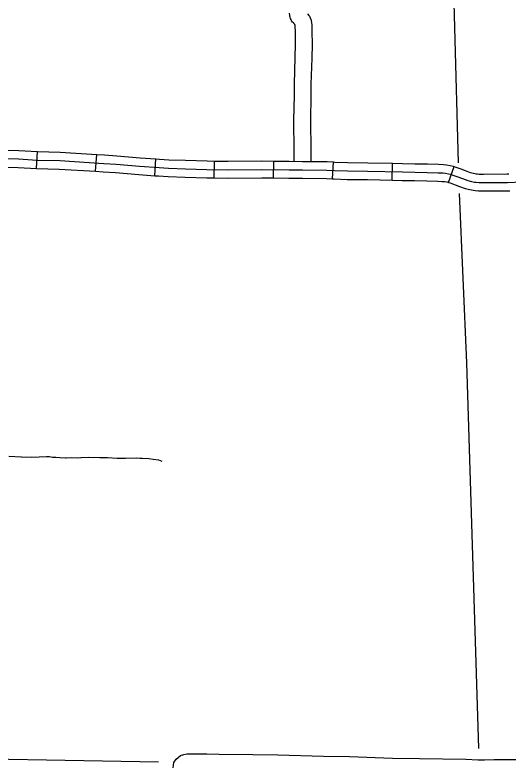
# Model space of a CAD drawing. Extents: x 1084508 to 1142749, y 1057638 to 1093403.
# Drawn here: x 1124726 to 1126107, y 1072627 to 1074730 of the extents above; entities that cross this region are included whole.
import ezdxf

# ---------------------------------------------------------------- set-up
doc = ezdxf.new("R2010")
doc.units = 0
for name, color, linetype in [('Level 32', 7, 'Continuous'), ('Level 4', 7, 'Continuous'), ('Level 43', 7, 'Continuous'), ('Level 46', 7, 'Continuous'), ('Level 5', 7, 'Continuous')]:
    doc.layers.add(name, color=color, linetype=linetype)

msp = doc.modelspace()

# ---------------------------------------------------------------- linework, layer by layer
at = {"layer": 'Level 32'}
for p, q in [((1124785.8, 1074301.2), (1124788.5, 1074348.2)), ((1124951.2, 1074293.1), (1124954.1, 1074340.1)), ((1125116.3, 1074280.9), (1125119.6, 1074327.8)), ((1125283.1, 1074274.6), (1125283.9, 1074321.7)), ((1125448.9, 1074274.7), (1125449.5, 1074321.8)), ((1125613.7, 1074272.2), (1125616.1, 1074319.2)), ((1125780, 1074268.5), (1125781.2, 1074315.6)), ((1125938.3, 1074262), (1125953.4, 1074306.5))]:
    msp.add_line(p, q, dxfattribs=at)
for points in [[(1124622, 1074353.3), (1124645.5, 1074352.8), (1124736.6, 1074351.2), (1124788.5, 1074348.2)], [(1124788.2, 1074348.2), (1124851.7, 1074346.4), (1124954.1, 1074340.1)], [(1124954.1, 1074340.1), (1124975.6, 1074338.8), (1125010.1, 1074336.4), (1125075.6, 1074330.9), (1125119.6, 1074327.8)], [(1124645.1, 1074329.3), (1124735.7, 1074327.6), (1124787.2, 1074324.7), (1124850.6, 1074322.9), (1124974, 1074315.3), (1125008.3, 1074313), (1125073.8, 1074307.4), (1125128.4, 1074303.6), (1125155, 1074301.8), (1125202.2, 1074300.5), (1125262.3, 1074298.5), (1125322.1, 1074297.5), (1125416.3, 1074298.6), (1125492.2, 1074297.7), (1125529.6, 1074297.2), (1125597.5, 1074296.6), (1125618.9, 1074295.5), (1125655.1, 1074294), (1125711.5, 1074293.7), (1125809.2, 1074291.3), (1125843.5, 1074290.7), (1125878.4, 1074290.1), (1125909.3, 1074289.2), (1125922.2, 1074288.5), (1125929.4, 1074287.8), (1125937.7, 1074286.5), (1125944.2, 1074284.8), (1125950.3, 1074282.7), (1125964.4, 1074277.6), (1125976.8, 1074273), (1125991.8, 1074267.6), (1126002.6, 1074264.8), (1126011.1, 1074263.1), (1126015.7, 1074262.4), (1126022.7, 1074261.8), (1126036.2, 1074261.7), (1126102.6, 1074262.2), (1126142.7, 1074264)], [(1125119.6, 1074327.8), (1125130.1, 1074327.1), (1125156.2, 1074325.3), (1125202.9, 1074324), (1125262.9, 1074322), (1125283.9, 1074321.7)], [(1125283.9, 1074321.7), (1125322.1, 1074321.1), (1125416.3, 1074322.2), (1125449.5, 1074321.8)], [(1125449.5, 1074321.8), (1125492.5, 1074321.3), (1125529.9, 1074320.7), (1125598.2, 1074320.2), (1125616.1, 1074319.2)], [(1125616.1, 1074319.2), (1125620, 1074319), (1125655.6, 1074317.6), (1125711.9, 1074317.2), (1125781.2, 1074315.6)], [(1125781.2, 1074315.6), (1125809.7, 1074314.9), (1125843.9, 1074314.3), (1125879, 1074313.6), (1125910.3, 1074312.7), (1125923.9, 1074311.9), (1125932.3, 1074311.2), (1125942.5, 1074309.6), (1125950.9, 1074307.4), (1125953.4, 1074306.5)], [(1124621, 1074306.2), (1124644.7, 1074305.7), (1124734.8, 1074304.1), (1124785.8, 1074301.2)], [(1124785.8, 1074301.2), (1124786.2, 1074301.2), (1124849.6, 1074299.3), (1124951.2, 1074293.1)], [(1124951.2, 1074293.1), (1124972.5, 1074291.8), (1125006.5, 1074289.5), (1125072, 1074284), (1125116.3, 1074280.9)], [(1125953.4, 1074306.5), (1125958.1, 1074305), (1125972.5, 1074299.7), (1125984.9, 1074295.1), (1125998.7, 1074290.1), (1126007.8, 1074287.7), (1126015.3, 1074286.3), (1126018.6, 1074285.8), (1126023.8, 1074285.4), (1126036.2, 1074285.3), (1126102, 1074285.8), (1126107, 1074286)], [(1125116.3, 1074280.9), (1125126.8, 1074280.1), (1125153.9, 1074278.2), (1125201.4, 1074276.9), (1125261.7, 1074274.9), (1125283.1, 1074274.6)], [(1125283.1, 1074274.6), (1125322, 1074274), (1125416.3, 1074275.1), (1125448.9, 1074274.7)], [(1125448.9, 1074274.7), (1125491.9, 1074274.2), (1125529.4, 1074273.6), (1125596.8, 1074273.1), (1125613.7, 1074272.2)], [(1125613.7, 1074272.2), (1125617.8, 1074272), (1125654.5, 1074270.5), (1125711.2, 1074270.2), (1125780, 1074268.5)], [(1125780, 1074268.5), (1125808.7, 1074267.8), (1125843.1, 1074267.2), (1125877.8, 1074266.5), (1125908.3, 1074265.6), (1125920.4, 1074265), (1125926.5, 1074264.4), (1125933, 1074263.4), (1125937.5, 1074262.2), (1125938.3, 1074262)], [(1125938.3, 1074262), (1125942.5, 1074260.5), (1125956.3, 1074255.5), (1125968.7, 1074250.9), (1125984.8, 1074245.1), (1125997.4, 1074241.8), (1126007, 1074240), (1126012.9, 1074239), (1126021.7, 1074238.3), (1126036.2, 1074238.2), (1126103.2, 1074238.7), (1126109, 1074238.9)]]:
    msp.add_lwpolyline(points, dxfattribs=at)
at = {"layer": 'Level 4'}
for points in [[(1125944.5, 1075074.6), (1125964.7, 1074316.5)], [(1125968, 1074230.8), (1125988.1, 1073757.1), (1126022.3, 1072679.2)]]:
    msp.add_lwpolyline(points, dxfattribs=at)
at = {"layer": 'Level 43'}
for points in [[(1125137.1, 1073481.5), (1125127.5, 1073485), (1125111.9, 1073487.6), (1125099.5, 1073489.2), (1125064.7, 1073490.5), (1125011, 1073490.3), (1124984.3, 1073491.4), (1124962.7, 1073492.1), (1124931.9, 1073492.3), (1124910.5, 1073491.8), (1124901, 1073491), (1124884.1, 1073491.4), (1124866.5, 1073490.7), (1124851, 1073491.4), (1124839.4, 1073492.3), (1124831, 1073493.2), (1124822.6, 1073494.5), (1124813.8, 1073494.7), (1124792.9, 1073493.8), (1124770.8, 1073492.7), (1124742.6, 1073493.8), (1124708.1, 1073495.6)], [(1124868.8, 1073490.8), (1124866.5, 1073490.7), (1124851, 1073491.4), (1124839.4, 1073492.3), (1124831, 1073493.2), (1124822.6, 1073494.5), (1124813.8, 1073494.7), (1124792.9, 1073493.8), (1124770.8, 1073492.7), (1124744.8, 1073493.7)], [(1125034.4, 1073490.4), (1125011, 1073490.3), (1124984.3, 1073491.4), (1124962.7, 1073492.1), (1124931.9, 1073492.3), (1124910.5, 1073491.8), (1124910.2, 1073491.8)], [(1125137.1, 1073481.5), (1125127.5, 1073485), (1125111.9, 1073487.6), (1125099.5, 1073489.2), (1125075.9, 1073490.1)]]:
    msp.add_lwpolyline(points, dxfattribs=at)
at = {"layer": 'Level 46'}
for points in [[(1125506.4, 1074321), (1125506.6, 1074350.6), (1125505.4, 1074436), (1125507, 1074505.4), (1125507, 1074537.9), (1125509.2, 1074611.1), (1125510.4, 1074648.2), (1125509.7, 1074684.5), (1125509.6, 1074697.7), (1125509.6, 1074700.1), (1125509.5, 1074701.4), (1125509.4, 1074701.6), (1125509.3, 1074701.9), (1125508.8, 1074702.7), (1125508.6, 1074703.1), (1125507.6, 1074704.4), (1125506.2, 1074706.1), (1125505.5, 1074706.8), (1125504.3, 1074708), (1125501.8, 1074710.5), (1125499.2, 1074714.2), (1125497.5, 1074717.5), (1125496.1, 1074720.8), (1125495.1, 1074724.3), (1125494.6, 1074726.8), (1125494.3, 1074729.3), (1125493.6, 1074735.6)], [(1125553.5, 1074320.7), (1125553.6, 1074350.8), (1125552.5, 1074435.8), (1125554.1, 1074504.8), (1125554.1, 1074537.2), (1125556.3, 1074609.6), (1125557.5, 1074647.9), (1125556.7, 1074685.1), (1125556.7, 1074697.7), (1125556.7, 1074702.6), (1125556.1, 1074708.2), (1125554.9, 1074714.7), (1125552.1, 1074721.8), (1125549.8, 1074726), (1125548.9, 1074727.4), (1125548.1, 1074728.8), (1125544.9, 1074733.1)], [(1125168.1, 1072624.7), (1125170.3, 1072639.9), (1125176.8, 1072648.8), (1125181.6, 1072653.6), (1125188.7, 1072659.2), (1125197.6, 1072662.1), (1125206.2, 1072663.8), (1125222.3, 1072664), (1125262.5, 1072663.8), (1125296.4, 1072663), (1125390.8, 1072661.9), (1125460.5, 1072660.9), (1125588.3, 1072657.3), (1125661.4, 1072656.4), (1125781.1, 1072651.8), (1125856.8, 1072651.1), (1125986.1, 1072648.7), (1126020.8, 1072647.5), (1126039, 1072647.3), (1126065.6, 1072648.3), (1126084.2, 1072647.9), (1126128.4, 1072648.1)]]:
    msp.add_lwpolyline(points, dxfattribs=at)
at = {"layer": 'Level 5'}
msp.add_lwpolyline([(1125126.5, 1072640.4), (1124394.3, 1072653.9)], dxfattribs=at)

doc.saveas('drawing.dxf')
